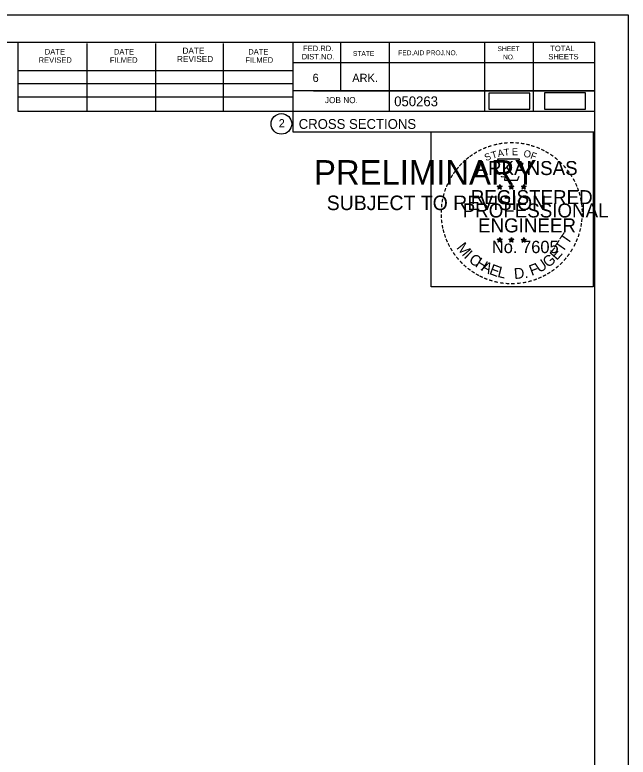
# Model space of a CAD drawing. Extents: x 1365647 to 1367999, y 387113 to 400173.
# Drawn here: x 1365969.5 to 1366057, y 391106.9 to 391212.8 of the extents above; entities that cross this region are included whole.
import ezdxf

# ---------------------------------------------------------------- set-up
doc = ezdxf.new("R2010")
doc.units = 0
for name, color, linetype in [('R_Border', 7, 'Continuous'), ('R_Border PE', 7, 'Continuous'), ('R_Border Prem', 7, 'Continuous'), ('R_Detour', 7, 'Continuous'), ('R_No Plot', 7, 'Continuous')]:
    doc.layers.add(name, color=color, linetype=linetype)

msp = doc.modelspace()

# ---------------------------------------------------------------- linework, layer by layer
at = {"layer": 'R_Border'}
for p, q in [((1365736.08, 391208.92), (1366052.26, 391208.92)), ((1365970, 391199.04), (1365970, 391208.92)), ((1365979.86, 391199.04), (1365979.86, 391208.72)), ((1365989.62, 391199.04), (1365989.62, 391208.72)), ((1365999.3, 391199.04), (1365999.3, 391208.72)), ((1366009.16, 391208.92), (1366009.16, 391196.12)), ((1366016, 391208.92), (1366016, 391201.98)), ((1366022.94, 391208.92), (1366022.94, 391199.04)), ((1366036.52, 391208.92), (1366036.52, 391199.04)), ((1366043.46, 391208.92), (1366043.46, 391199.04)), ((1366052.26, 391003.46), (1366052.26, 391208.92)), ((1366052.26, 391205.98), (1366009.16, 391205.98)), ((1366052.26, 391206), (1366052.26, 391206)), ((1365970, 391204.9), (1366009.16, 391204.9)), ((1365970, 391203.04), (1366009.16, 391203.04)), ((1366052.26, 391201.98), (1366009.16, 391201.98)), ((1366012.12, 391201.98), (1366052.26, 391201.98)), ((1365970, 391199.04), (1365970, 391201.1)), ((1365970, 391201.1), (1366009.16, 391201.1)), ((1366052.26, 391199.04), (1365970, 391199.04)), ((1366009.16, 391196.12), (1366052.26, 391196.12))]:
    msp.add_line(p, q, dxfattribs=at)
msp.add_circle((1366007.55, 391197.26), 1.47, dxfattribs=at)
at = {"layer": 'R_Border PE'}
for p, q in [((1366038.34, 391188.37), (1366038.69, 391188.26)), ((1366038.34, 391188.37), (1366038.6, 391188.32)), ((1366038.34, 391188.37), (1366038.58, 391188.25)), ((1366038.48, 391187.96), (1366038.69, 391188.26)), ((1366038.48, 391187.96), (1366038.6, 391188.21)), ((1366038.48, 391187.96), (1366038.69, 391188.18)), ((1366038.69, 391188.62), (1366038.65, 391188.37)), ((1366038.69, 391188.26), (1366038.69, 391188.62)), ((1366038.69, 391188.62), (1366038.74, 391188.37)), ((1366039.04, 391188.37), (1366038.69, 391188.26)), ((1366038.9, 391187.96), (1366038.69, 391188.26)), ((1366038.9, 391187.96), (1366038.69, 391188.18)), ((1366039.04, 391188.37), (1366038.75, 391188.32)), ((1366038.9, 391187.96), (1366038.77, 391188.25)), ((1366039.04, 391188.37), (1366038.83, 391188.27)), ((1366040.01, 391188.37), (1366040.36, 391188.26)), ((1366040.01, 391188.37), (1366040.27, 391188.32)), ((1366040.01, 391188.37), (1366040.25, 391188.25)), ((1366040.15, 391187.96), (1366040.36, 391188.26)), ((1366040.15, 391187.96), (1366040.27, 391188.21)), ((1366040.15, 391187.96), (1366040.36, 391188.18)), ((1366040.36, 391188.62), (1366040.32, 391188.37)), ((1366040.36, 391188.26), (1366040.36, 391188.62)), ((1366040.36, 391188.62), (1366040.41, 391188.37)), ((1366040.71, 391188.37), (1366040.36, 391188.26)), ((1366040.57, 391187.96), (1366040.36, 391188.26)), ((1366040.57, 391187.96), (1366040.36, 391188.18)), ((1366040.71, 391188.37), (1366040.42, 391188.32)), ((1366040.57, 391187.96), (1366040.44, 391188.25)), ((1366040.71, 391188.37), (1366040.5, 391188.27)), ((1366041.78, 391188.36), (1366042.13, 391188.25)), ((1366041.78, 391188.36), (1366042.03, 391188.31)), ((1366041.78, 391188.36), (1366042.01, 391188.24)), ((1366041.91, 391187.95), (1366042.13, 391188.25)), ((1366041.91, 391187.95), (1366042.04, 391188.19)), ((1366041.91, 391187.95), (1366042.12, 391188.17)), ((1366042.13, 391188.61), (1366042.08, 391188.36)), ((1366042.34, 391187.95), (1366042.12, 391188.16)), ((1366042.13, 391188.25), (1366042.13, 391188.61)), ((1366042.13, 391188.61), (1366042.17, 391188.36)), ((1366042.47, 391188.36), (1366042.13, 391188.25)), ((1366042.34, 391187.95), (1366042.13, 391188.25)), ((1366042.47, 391188.36), (1366042.19, 391188.31)), ((1366042.34, 391187.95), (1366042.2, 391188.24)), ((1366042.47, 391188.36), (1366042.27, 391188.26)), ((1366038.34, 391180.8), (1366038.69, 391180.69)), ((1366038.34, 391180.8), (1366038.59, 391180.75)), ((1366038.34, 391180.8), (1366038.58, 391180.67)), ((1366038.47, 391180.39), (1366038.69, 391180.69)), ((1366038.69, 391181.05), (1366038.65, 391180.8)), ((1366038.69, 391180.69), (1366038.69, 391181.05)), ((1366038.69, 391181.05), (1366038.74, 391180.8)), ((1366039.03, 391180.8), (1366038.69, 391180.69)), ((1366038.9, 391180.39), (1366038.69, 391180.69)), ((1366039.03, 391180.8), (1366038.75, 391180.75)), ((1366038.9, 391180.39), (1366038.76, 391180.68)), ((1366039.03, 391180.8), (1366038.83, 391180.69)), ((1366040.01, 391180.8), (1366040.36, 391180.69)), ((1366040.01, 391180.8), (1366040.26, 391180.75)), ((1366040.01, 391180.8), (1366040.24, 391180.67)), ((1366040.14, 391180.39), (1366040.36, 391180.69)), ((1366040.36, 391181.05), (1366040.32, 391180.8)), ((1366040.36, 391180.69), (1366040.36, 391181.05)), ((1366040.36, 391181.05), (1366040.41, 391180.8)), ((1366040.7, 391180.8), (1366040.36, 391180.69)), ((1366040.57, 391180.39), (1366040.36, 391180.69)), ((1366040.7, 391180.8), (1366040.42, 391180.75)), ((1366040.57, 391180.39), (1366040.43, 391180.68)), ((1366040.7, 391180.8), (1366040.5, 391180.69)), ((1366041.77, 391180.79), (1366042.12, 391180.68)), ((1366041.77, 391180.79), (1366042.03, 391180.74)), ((1366041.77, 391180.79), (1366042.01, 391180.66)), ((1366041.91, 391180.38), (1366042.12, 391180.68)), ((1366042.12, 391181.04), (1366042.08, 391180.79)), ((1366042.12, 391180.68), (1366042.12, 391181.04)), ((1366042.12, 391181.04), (1366042.17, 391180.79)), ((1366042.47, 391180.79), (1366042.12, 391180.68)), ((1366042.34, 391180.38), (1366042.12, 391180.68)), ((1366042.47, 391180.79), (1366042.18, 391180.74)), ((1366042.34, 391180.38), (1366042.2, 391180.67)), ((1366042.47, 391180.79), (1366042.27, 391180.68)), ((1366038.47, 391180.39), (1366038.6, 391180.63)), ((1366038.47, 391180.39), (1366038.69, 391180.61)), ((1366038.9, 391180.39), (1366038.69, 391180.6)), ((1366040.14, 391180.39), (1366040.27, 391180.63)), ((1366040.14, 391180.39), (1366040.35, 391180.61)), ((1366040.57, 391180.39), (1366040.35, 391180.6)), ((1366041.91, 391180.38), (1366042.03, 391180.62)), ((1366041.91, 391180.38), (1366042.12, 391180.6)), ((1366042.34, 391180.38), (1366042.12, 391180.59))]:
    msp.add_line(p, q, dxfattribs=at)
for points in [[(1366038.38, 391192.25), (1366038.65, 391191.42)], [(1366041.89, 391191.33), (1366042.04, 391191.61), (1366041.35, 391191.59), (1366041.5, 391192.25), (1366038.38, 391192.25)], [(1366038.88, 391189.82), (1366038.88, 391189.74), (1366039.44, 391189.72), (1366039.38, 391189.25), (1366041.25, 391189.25), (1366041.46, 391189.78)], [(1366038.69, 391188.62), (1366038.9, 391187.96), (1366038.34, 391188.37), (1366039.04, 391188.37), (1366038.48, 391187.96), (1366038.69, 391188.62)], [(1366040.36, 391188.62), (1366040.57, 391187.96), (1366040.01, 391188.37), (1366040.71, 391188.37), (1366040.15, 391187.96), (1366040.36, 391188.62)], [(1366042.13, 391188.61), (1366042.34, 391187.95), (1366041.78, 391188.36), (1366042.47, 391188.36), (1366041.91, 391187.95), (1366042.13, 391188.61)], [(1366038.69, 391181.05), (1366038.9, 391180.39), (1366038.34, 391180.8), (1366039.03, 391180.8), (1366038.47, 391180.39), (1366038.69, 391181.05)], [(1366040.36, 391181.05), (1366040.57, 391180.39), (1366040.01, 391180.8), (1366040.7, 391180.8), (1366040.14, 391180.39), (1366040.36, 391181.05)], [(1366042.12, 391181.04), (1366042.34, 391180.38), (1366041.77, 391180.79), (1366042.47, 391180.79), (1366041.91, 391180.38), (1366042.12, 391181.04)]]:
    msp.add_lwpolyline(points, dxfattribs=at)
for centre, radius in [((1366038.69, 391188.26), 0.172), ((1366038.69, 391188.26), 0.145), ((1366038.69, 391188.26), 0.116), ((1366038.69, 391188.26), 0.0991), ((1366038.69, 391188.26), 0.0747), ((1366038.69, 391188.26), 0.0495), ((1366038.69, 391188.26), 0.0296), ((1366040.36, 391188.26), 0.172), ((1366040.36, 391188.26), 0.145), ((1366040.36, 391188.26), 0.116), ((1366040.36, 391188.26), 0.0991), ((1366040.36, 391188.26), 0.0747), ((1366040.36, 391188.26), 0.0495), ((1366040.36, 391188.26), 0.0296), ((1366042.12, 391188.25), 0.172), ((1366042.12, 391188.25), 0.145), ((1366042.12, 391188.25), 0.116), ((1366042.12, 391188.25), 0.0991), ((1366042.12, 391188.25), 0.0747), ((1366042.12, 391188.25), 0.0495), ((1366042.12, 391188.25), 0.0296), ((1366038.69, 391180.68), 0.172), ((1366038.69, 391180.68), 0.145), ((1366038.69, 391180.68), 0.116), ((1366038.69, 391180.68), 0.0991), ((1366038.69, 391180.68), 0.0747), ((1366038.69, 391180.68), 0.0495), ((1366038.69, 391180.68), 0.0296), ((1366040.36, 391180.68), 0.172), ((1366040.36, 391180.68), 0.145), ((1366040.36, 391180.68), 0.116), ((1366040.36, 391180.68), 0.0991), ((1366040.36, 391180.68), 0.0747), ((1366040.36, 391180.68), 0.0495), ((1366040.36, 391180.68), 0.0296), ((1366042.12, 391180.67), 0.172), ((1366042.12, 391180.67), 0.145), ((1366042.12, 391180.67), 0.116), ((1366042.12, 391180.67), 0.0991), ((1366042.12, 391180.67), 0.0747), ((1366042.12, 391180.67), 0.0495), ((1366042.12, 391180.67), 0.0296)]:
    msp.add_circle(centre, radius, dxfattribs=at)
at = {"layer": 'R_Detour'}
for points in [[(1366037.16, 391199.34), (1366043, 391199.34), (1366043, 391201.65), (1366037.16, 391201.65)], [(1366045.08, 391199.37), (1366050.91, 391199.37), (1366050.91, 391201.68), (1366045.08, 391201.68)]]:
    msp.add_lwpolyline(points, close=True, dxfattribs=at)
at = {"layer": 'R_No Plot'}
msp.add_line((1365723.68, 391212.82), (1366057.01, 391212.82), dxfattribs=at)
for points in [[(1365723.67, 391212.82), (1366057.01, 391212.82), (1366057.01, 390999.48), (1365723.67, 390999.48)], [(1366028.93, 391196.15), (1366052.03, 391196.15), (1366052.03, 391174), (1366028.93, 391174)]]:
    msp.add_lwpolyline(points, close=True, dxfattribs=at)

# ---------------------------------------------------------------- texts
at = {"layer": 'R_Border'}
for s, height, p in [('FED.RD.', 0.782, (1366010.64, 391207.64)), ('SHEET', 0.684, (1366038.38, 391207.64)), ('TOTAL', 0.782, (1366045.9, 391207.64)), ('DATE', 0.782, (1365973.8, 391207.16)), ('DATE', 0.782, (1365983.66, 391207.16)), ('DATE', 0.879, (1365993.44, 391207.26)), ('DATE', 0.782, (1366002.82, 391207.16)), ('DIST.NO.', 0.782, (1366010.44, 391206.46)), ('STATE', 0.684, (1366017.76, 391206.96)), ('FED.AID PROJ.NO.', 0.684, (1366024.22, 391207.06)), ('NO.', 0.684, (1366039.16, 391206.46)), ('SHEETS', 0.782, (1366045.62, 391206.46)), ('REVISED', 0.782, (1365972.92, 391205.98)), ('FILMED', 0.782, (1365983.08, 391205.98)), ('REVISED', 0.879, (1365992.66, 391206.08)), ('FILMED', 0.782, (1366002.42, 391205.98)), ('6', 1.17, (1366012, 391203.24)), ('ARK.', 1.172, (1366017.66, 391203.24)), ('JOB NO.', 0.879, (1366013.76, 391200.22)), ('050263', 1.4, (1366023.64, 391199.78)), ('2', 1.17, (1366007.17, 391196.77)), ('CROSS SECTIONS', 1.4, (1366010.02, 391196.55))]:
    msp.add_text(s, height=height, rotation=360, dxfattribs=at).set_placement(p)
at = {"layer": 'R_Border PE'}
for s, height, rotation, p in [('-', 1.6, 13.6301, (1366037.88, 391193.62)), ('-', 1.6, 10.2193, (1366038.56, 391193.78)), ('-', 1.6, 5.8968, (1366039.29, 391193.89)), ('-', 1.6, 0.1862, (1366040.06, 391193.96)), ('-', 1.6, 357.743, (1366040.78, 391193.95)), ('-', 1.6, 352.1617, (1366041.53, 391193.89)), ('-', 1.6, 347.2049, (1366042.25, 391193.78)), ('-', 1.6, 28.7918, (1366035.86, 391192.79)), ('-', 1.6, 24.3072, (1366036.5, 391193.11)), ('-', 1.6, 19.1761, (1366037.13, 391193.37)), ('T', 1, 16.4036, (1366037.65, 391192.26)), ('A', 1, 11.2132, (1366038.48, 391192.51)), ('T', 1, 6.0228, (1366039.33, 391192.67)), ('E', 1, 0.8323, (1366040.43, 391192.78)), ('O', 1, 350.4515, (1366042.04, 391192.57)), ('-', 1.6, 342.3362, (1366042.88, 391193.62)), ('-', 1.6, 337.8551, (1366043.62, 391193.4)), ('-', 1.6, 334.1211, (1366044.25, 391193.13)), ('-', 1.6, 329.6409, (1366044.83, 391192.84)), ('-', 1.6, 38.9507, (1366034.21, 391191.65)), ('-', 1.6, 36.2317, (1366034.69, 391192.02)), ('-', 1.6, 34.0636, (1366035.27, 391192.42)), ('S', 1, 21.594, (1366036.74, 391191.93)), ('F', 1, 340.0707, (1366042.99, 391192.35)), ('-', 1.6, 325.8627, (1366045.47, 391192.48)), ('-', 1.6, 320.5297, (1366046.08, 391192.06)), ('-', 1.6, 48.423, (1366033.33, 391190.75)), ('-', 1.6, 42.9622, (1366033.78, 391191.23)), ('ARKANSAS', 2, 360, (1366035.24, 391189.96)), ('-', 1.6, 315.5786, (1366046.68, 391191.57)), ('-', 1.6, 309.8797, (1366047.25, 391191.02)), ('-', 1.6, 54.2325, (1366032.52, 391189.7)), ('-', 1.6, 50.6142, (1366032.93, 391190.26)), ('-', 1.6, 306.6522, (1366047.77, 391190.42)), ('-', 1.6, 62.8713, (1366031.88, 391188.56)), ('-', 1.6, 58.0706, (1366032.19, 391189.17)), ('-', 1.4, 303.6753, (1366048.26, 391189.85)), ('-', 1.6, 299.6684, (1366048.58, 391189.24)), ('-', 1.6, 72.3945, (1366031.4, 391187.32)), ('-', 1.6, 67.7743, (1366031.62, 391187.95)), ('DWB', 0.01, 360, (1366038.68, 391188.25)), ('DWB', 0.01, 360, (1366040.35, 391188.25)), ('DWB', 0.01, 360, (1366042.11, 391188.24)), ('-', 1.6, 294.6628, (1366048.9, 391188.63)), ('-', 1.6, 290.5728, (1366049.16, 391188.05)), ('-', 1.6, 75.461, (1366031.2, 391186.6)), ('REGISTERED', 2, 360, (1366034.56, 391185.81)), ('-', 1.6, 285.1233, (1366049.39, 391187.47)), ('-', 1.6, 81.2013, (1366031.07, 391185.89)), ('-', 1.6, 280.5493, (1366049.59, 391186.73)), ('-', 1.6, 89.0622, (1366030.97, 391184.5)), ('-', 1.6, 85.1863, (1366031, 391185.2)), ('PROFESSIONAL', 2, 360, (1366033.41, 391183.91)), ('-', 1.6, 276.5962, (1366049.75, 391185.96)), ('-', 1.6, 274.3301, (1366049.81, 391185.24)), ('-', 1.6, 94.1959, (1366031.01, 391183.77)), ('-', 1.6, 269.9407, (1366049.85, 391184.61)), ('-', 1.6, 98.9479, (1366031.08, 391183.1)), ('-', 1.6, 101.7149, (1366031.21, 391182.37)), ('ENGINEER', 2, 360, (1366035.6, 391181.78)), ('-', 1.6, 260.9953, (1366049.76, 391183.29)), ('-', 1.6, 263.5172, (1366049.83, 391183.94)), ('-', 1.6, 105.4578, (1366031.37, 391181.78)), ('T', 1.54, 55.055, (1366048.41, 391179.95)), ('-', 1.6, 255.7626, (1366049.65, 391182.61)), ('-', 1.6, 109.0874, (1366031.59, 391181.15)), ('-', 1.6, 114.0643, (1366031.84, 391180.55)), ('DWB', 0.01, 360, (1366038.67, 391180.68)), ('DWB', 0.01, 360, (1366040.34, 391180.68)), ('DWB', 0.01, 360, (1366042.11, 391180.67)), ('T', 1.54, 55.055, (1366047.68, 391178.83)), ('-', 1.6, 247.8887, (1366049.24, 391181.22)), ('-', 1.6, 252.8681, (1366049.47, 391181.89)), ('-', 1.6, 115.7289, (1366032.15, 391179.93)), ('-', 1.6, 120.4471, (1366032.51, 391179.35)), ('M', 1.54, 308.9175, (1366032.46, 391179.58)), ('No. 7605', 1.757, 360, (1366037.57, 391178.83)), ('E', 1.54, 48.7313, (1366046.83, 391177.7)), ('-', 1.6, 244.6197, (1366048.98, 391180.59)), ('-', 1.6, 125.8934, (1366032.91, 391178.78)), ('I', 1.54, 316.4636, (1366033.5, 391178.26)), ('C', 1.54, 324.0197, (1366034.17, 391177.63)), ('G', 1.54, 38.2173, (1366045.58, 391176.68)), ('-', 1.6, 233.8452, (1366048.19, 391179.18)), ('-', 1.6, 239.0712, (1366048.59, 391179.84)), ('-', 1.6, 130.7181, (1366033.37, 391178.23)), ('-', 1.6, 134.2238, (1366033.89, 391177.69)), ('H', 1.54, 327.5342, (1366035.08, 391176.98)), ('A', 1.54, 332.5513, (1366035.94, 391176.44)), ('U', 1.54, 34.4052, (1366044.38, 391175.95)), ('-', 1.6, 225.7653, (1366047.28, 391178.05)), ('-', 1.6, 231.2538, (1366047.76, 391178.62)), ('-', 1.6, 138.9338, (1366034.41, 391177.22)), ('-', 1.6, 144.6463, (1366034.97, 391176.82)), ('E', 1.54, 339.2068, (1366037.1, 391175.88)), ('L', 1.54, 346.2929, (1366038.29, 391175.45)), ('D.', 1.54, 5.2602, (1366040.79, 391175.12)), ('F', 1.54, 20.8202, (1366043.24, 391175.56)), ('-', 1.6, 215.7363, (1366046.21, 391177.07)), ('-', 1.6, 221.0851, (1366046.76, 391177.55)), ('-', 1.6, 148.0898, (1366035.53, 391176.45)), ('-', 1.6, 151.5704, (1366036.11, 391176.12)), ('-', 1.6, 154.6002, (1366036.63, 391175.87)), ('-', 1.6, 204.2516, (1366044.49, 391176.02)), ('-', 1.6, 207.3568, (1366045.11, 391176.34)), ('-', 1.6, 212.2491, (1366045.67, 391176.69)), ('-', 1.6, 158.5612, (1366037.25, 391175.62)), ('-', 1.6, 162.7983, (1366037.94, 391175.41)), ('-', 1.6, 167.5555, (1366038.66, 391175.24)), ('-', 1.6, 173.1155, (1366039.43, 391175.13)), ('-', 1.6, 176.5183, (1366040.18, 391175.08)), ('-', 1.6, 181.5918, (1366040.92, 391175.1)), ('-', 1.6, 185.8167, (1366041.73, 391175.18)), ('-', 1.6, 191.2858, (1366042.47, 391175.31)), ('-', 1.6, 195.4743, (1366043.19, 391175.51)), ('-', 1.6, 200.7184, (1366043.87, 391175.75))]:
    msp.add_text(s, height=height, rotation=rotation, dxfattribs=at).set_placement(p)
at = {"layer": 'R_Border Prem'}
for s, height, p in [('PRELIMINARY', 3.5, (1366012.21, 391188.59)), ('DWB', 0.01, (1366012.96, 391190.44)), ('SUBJECT TO REVISION', 2.0751, (1366014.02, 391184.96))]:
    msp.add_text(s, height=height, rotation=360, dxfattribs=at).set_placement(p)

doc.saveas('drawing.dxf')
